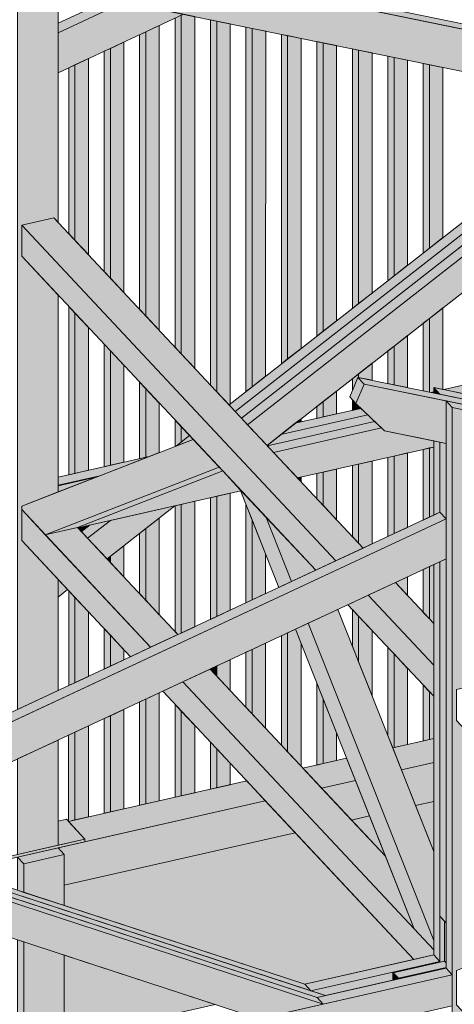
# Model space of a CAD drawing. Header units: millimetres. Extents: x 1567 to 2756, y -116 to 725.
# Tile 393 of 418: x 2440 to 2459, y 659 to 703. Entities that reach past the tile are written whole.
import ezdxf

# ---------------------------------------------------------------- set-up
doc = ezdxf.new("R2010")
doc.units = ezdxf.units.MM
doc.layers.add('Ech.1_75', color=7, linetype='Continuous')

msp = doc.modelspace()

# ---------------------------------------------------------------- hatches: boundary and pattern name
at = {"layer": 'Ech.1_75', "linetype": 'Continuous', "lineweight": 5, "true_color": 0xd4c4b3, "transparency": 33554687}
for points in [[(2529.682, 688.765), (2435.599, 708.014), (2435.878, 707.716), (2529.682, 688.524), (2529.682, 688.765)], [(2469.705, 700.795), (2441.377, 706.591), (2441.656, 706.293), (2441.656, 704.625), (2467.766, 699.282), (2469.705, 700.795)], [(2444.614, 704.019), (2443.976, 704.15), (2441.656, 703.068), (2441.656, 702.639), (2444.614, 704.019)], [(2447.289, 703.472), (2444.614, 704.019), (2441.656, 702.639), (2441.656, 700.845), (2447.289, 703.472)], [(2458.992, 686.618), (2459.829, 686.447), (2489.53, 693.184), (2489.251, 693.481), (2458.992, 686.618)], [(2455.418, 686.868), (2455.139, 687.166), (2454.766, 686.287), (2455.046, 685.989), (2455.418, 686.868)], [(2549.223, 667.916), (2455.139, 687.166), (2455.418, 686.868), (2549.223, 667.676), (2549.223, 667.916)], [(2459.101, 686.114), (2455.418, 686.868), (2455.046, 685.989), (2456.329, 684.772), (2459.101, 684.205), (2459.101, 686.114)], [(2458.434, 686.491), (2458.543, 686.469), (2458.543, 686.516), (2458.434, 686.491)], [(2451.666, 684.595), (2455.58, 685.483), (2455.272, 685.774), (2452.319, 685.104), (2451.666, 684.595)], [(2451.065, 684.098), (2455.887, 685.191), (2455.58, 685.483), (2451.666, 684.595), (2451.05, 684.114), (2451.065, 684.098)], [(2455.887, 685.191), (2451.065, 684.098), (2451.344, 683.8), (2456.194, 684.9), (2455.887, 685.191)], [(2458.543, 684.319), (2456.329, 684.772), (2456.194, 684.9), (2451.344, 683.8), (2452.421, 682.651), (2458.543, 684.04), (2458.543, 684.319)], [(2441.656, 682.325), (2443.528, 682.749), (2445.756, 683.616), (2441.656, 682.686), (2441.656, 682.325)], [(2443.229, 682.658), (2443.23, 682.658), (2443.232, 682.658), (2443.234, 682.657), (2443.236, 682.657), (2443.238, 682.655), (2443.24, 682.654), (2443.242, 682.652), (2443.251, 682.642), (2443.528, 682.749), (2441.656, 682.325), (2441.656, 682.301), (2443.229, 682.658)], [(2442.551, 680.412), (2449.868, 682.072), (2449.848, 682.123), (2449.06, 682.965), (2442.537, 680.428), (2442.551, 680.412)], [(2458.822, 681.111), (2296.334, 605.311), (2296.614, 605.013), (2459.101, 680.814), (2458.822, 681.111)], [(2429.62, 667.061), (2431.883, 666.321), (2459.101, 679.019), (2459.101, 680.814), (2429.62, 667.061)], [(2458.543, 661.235), (2452.743, 659.92), (2453.022, 659.622), (2458.822, 660.938), (2458.543, 661.235)], [(2456.715, 660.436), (2456.716, 660.437), (2456.922, 660.483), (2458.822, 660.914), (2458.822, 660.938), (2453.022, 659.622), (2453.675, 659.409), (2456.703, 660.096), (2456.703, 660.405), (2456.703, 660.412), (2456.704, 660.419), (2456.706, 660.425), (2456.708, 660.43), (2456.71, 660.434), (2456.713, 660.436), (2456.715, 660.436)], [(2459.101, 660.64), (2453.301, 659.324), (2453.581, 659.026), (2459.38, 660.342), (2459.101, 660.64)], [(2411.842, 648.166), (2459.38, 658.949), (2459.38, 660.342), (2410.766, 649.315), (2411.842, 648.166)]]:
    msp.add_hatch(color=9, dxfattribs=at).paths.add_polyline_path(points)
at = {"layer": 'Ech.1_75', "linetype": 'Continuous', "lineweight": 5, "true_color": 0xe0c8b3, "transparency": 33554687}
for points in [[(2441.656, 706.293), (2439.84, 706.665), (2439.84, 672.256), (2441.656, 673.103), (2441.656, 678.094), (2440.021, 679.838), (2440.021, 681.385), (2441.656, 682.021), (2441.656, 690.864), (2440.021, 692.608), (2440.022, 694.001), (2441.474, 694.33), (2441.656, 694.136), (2441.656, 706.293)], [(2458.543, 686.469), (2458.822, 686.412), (2458.543, 686.71), (2458.543, 686.469)], [(2458.822, 686.412), (2460.638, 686.04), (2460.359, 686.338), (2458.543, 686.71), (2458.822, 686.412)], [(2459.101, 660.64), (2459.38, 660.342), (2459.38, 685.816), (2459.101, 686.114), (2459.101, 660.64)], [(2460.917, 685.743), (2459.101, 686.114), (2459.38, 685.816), (2461.197, 685.445), (2460.917, 685.743)], [(2461.197, 685.445), (2459.38, 685.816), (2459.379, 606.828), (2461.196, 607.24), (2461.196, 657.246), (2459.562, 658.99), (2459.562, 660.537), (2461.196, 661.173), (2461.196, 670.015), (2459.562, 671.759), (2459.562, 673.152), (2461.015, 673.482), (2461.196, 673.288), (2461.197, 685.445)], [(2458.822, 684.262), (2458.543, 684.319), (2458.543, 680.981), (2458.822, 681.111), (2458.822, 684.262)], [(2458.822, 678.888), (2458.543, 678.758), (2458.543, 661.235), (2458.822, 660.938), (2458.822, 678.888)], [(2439.84, 665.743), (2441.656, 666.155), (2441.656, 670.88), (2439.84, 670.033), (2439.84, 665.743)], [(2458.822, 660.914), (2459.023, 660.96), (2459.023, 662.754), (2458.822, 662.969), (2458.822, 660.914)]]:
    msp.add_hatch(color=9, dxfattribs=at).paths.add_polyline_path(points)
at = {"layer": 'Ech.1_75', "linetype": 'Continuous', "lineweight": 5, "true_color": 0xeaddd7, "transparency": 33554687}
for points in [[(2447.196, 703.429), (2446.917, 703.299), (2446.916, 688.524), (2447.196, 688.226), (2447.196, 703.429)], [(2447.801, 703.367), (2447.289, 703.472), (2447.196, 703.429), (2447.196, 688.226), (2447.801, 687.58), (2447.801, 703.367)], [(2446.207, 702.968), (2445.601, 702.685), (2445.601, 689.927), (2446.207, 689.281), (2446.207, 702.968)], [(2448.79, 703.165), (2448.511, 703.222), (2448.511, 686.823), (2448.79, 686.525), (2448.79, 703.165)], [(2449.395, 703.041), (2448.79, 703.165), (2448.79, 686.525), (2449.342, 685.936), (2449.395, 685.978), (2449.395, 703.041)], [(2445.601, 702.685), (2445.322, 702.555), (2445.322, 690.225), (2445.601, 689.927), (2445.601, 702.685)], [(2450.384, 702.839), (2450.105, 702.896), (2450.105, 686.532), (2450.384, 686.75), (2450.384, 702.839)], [(2450.99, 702.715), (2450.384, 702.839), (2450.384, 686.75), (2450.989, 687.222), (2450.99, 702.715)], [(2451.978, 702.513), (2451.699, 702.57), (2451.699, 687.776), (2451.978, 687.994), (2451.978, 702.513)], [(2444.613, 702.224), (2444.007, 701.941), (2444.007, 691.628), (2444.613, 690.982), (2444.613, 702.224)], [(2452.584, 702.389), (2451.978, 702.513), (2451.978, 687.994), (2452.584, 688.466), (2452.584, 702.389)], [(2453.573, 702.186), (2453.294, 702.244), (2453.293, 689.02), (2453.573, 689.238), (2453.573, 702.186)], [(2454.178, 702.063), (2453.573, 702.186), (2453.573, 689.238), (2454.178, 689.711), (2454.178, 702.063)], [(2444.007, 701.941), (2443.728, 701.811), (2443.728, 691.926), (2444.007, 691.628), (2444.007, 701.941)], [(2455.167, 701.86), (2454.888, 701.917), (2454.888, 690.264), (2455.167, 690.482), (2455.167, 701.86)], [(2455.772, 701.736), (2455.167, 701.86), (2455.167, 690.482), (2455.772, 690.955), (2455.772, 701.736)], [(2442.413, 701.198), (2442.134, 701.067), (2442.134, 693.627), (2442.413, 693.329), (2442.413, 701.198)], [(2443.018, 701.48), (2442.413, 701.198), (2442.413, 693.329), (2443.018, 692.683), (2443.018, 701.48)], [(2456.761, 701.534), (2456.482, 701.591), (2456.482, 691.508), (2456.761, 691.726), (2456.761, 701.534)], [(2457.367, 701.41), (2456.761, 701.534), (2456.761, 691.726), (2457.366, 692.199), (2457.367, 701.41)], [(2458.355, 701.208), (2458.076, 701.265), (2458.076, 692.752), (2458.355, 692.97), (2458.355, 701.208)], [(2458.961, 701.084), (2458.355, 701.208), (2458.355, 692.97), (2458.961, 693.443), (2458.961, 701.084)], [(2442.134, 682.794), (2442.413, 682.857), (2442.413, 690.056), (2442.134, 690.354), (2442.134, 682.794)], [(2458.355, 686.508), (2458.434, 686.491), (2458.543, 686.516), (2458.543, 686.71), (2458.961, 686.624), (2458.961, 690.287), (2458.355, 689.815), (2458.355, 686.508)], [(2442.413, 682.857), (2443.018, 682.995), (2443.018, 689.41), (2442.413, 690.056), (2442.413, 682.857)], [(2458.076, 686.565), (2458.355, 686.508), (2458.355, 689.815), (2458.076, 689.597), (2458.076, 686.565)], [(2456.761, 686.834), (2457.366, 686.71), (2457.366, 689.043), (2456.761, 688.571), (2456.761, 686.834)], [(2443.728, 683.156), (2444.007, 683.219), (2444.007, 688.355), (2443.728, 688.653), (2443.728, 683.156)], [(2456.482, 686.891), (2456.761, 686.834), (2456.761, 688.571), (2456.482, 688.353), (2456.482, 686.891)], [(2444.007, 683.219), (2444.612, 683.356), (2444.612, 687.709), (2444.007, 688.355), (2444.007, 683.219)], [(2455.167, 687.16), (2455.772, 687.036), (2455.772, 687.799), (2455.167, 687.327), (2455.167, 687.16)], [(2455.139, 687.166), (2455.167, 687.16), (2455.167, 687.327), (2454.888, 687.109), (2454.888, 686.573), (2455.139, 687.166)], [(2445.322, 683.517), (2445.601, 683.581), (2445.601, 686.654), (2445.322, 686.952), (2445.322, 683.517)], [(2445.601, 683.581), (2445.756, 683.616), (2446.207, 683.791), (2446.207, 686.008), (2445.601, 686.654), (2445.601, 683.581)], [(2453.573, 685.389), (2454.178, 685.526), (2454.178, 686.555), (2453.573, 686.083), (2453.573, 685.389)], [(2453.293, 685.325), (2453.573, 685.389), (2453.573, 686.083), (2453.293, 685.865), (2453.293, 685.325)], [(2454.888, 685.687), (2455.167, 685.75), (2455.167, 685.874), (2455.046, 685.989), (2454.888, 686.158), (2454.888, 685.687)], [(2455.167, 685.75), (2455.272, 685.774), (2455.167, 685.874), (2455.167, 685.75)], [(2452.319, 685.104), (2452.584, 685.164), (2452.584, 685.311), (2452.319, 685.104)], [(2446.916, 684.067), (2446.975, 684.09), (2447.196, 684.262), (2447.196, 684.953), (2446.916, 685.251), (2446.916, 684.067)], [(2447.196, 684.262), (2447.57, 684.554), (2447.196, 684.953), (2447.196, 684.262)], [(2458.355, 683.997), (2458.076, 683.934), (2458.076, 680.763), (2458.355, 680.894), (2458.355, 683.997)], [(2458.543, 684.04), (2458.355, 683.997), (2458.355, 680.894), (2458.543, 680.981), (2458.543, 684.04)], [(2456.761, 683.635), (2456.482, 683.572), (2456.482, 680.02), (2456.761, 680.15), (2456.761, 683.635)], [(2457.366, 683.773), (2456.761, 683.635), (2456.761, 680.15), (2457.366, 680.432), (2457.366, 683.773)], [(2455.167, 683.274), (2454.888, 683.211), (2454.888, 680.019), (2455.167, 679.721), (2455.167, 683.274)], [(2455.772, 683.411), (2455.167, 683.274), (2455.167, 679.721), (2455.372, 679.502), (2455.772, 679.689), (2455.772, 683.411)], [(2452.584, 682.688), (2452.421, 682.651), (2452.584, 682.477), (2452.584, 682.688)], [(2453.572, 682.912), (2453.293, 682.849), (2453.293, 681.72), (2453.572, 681.422), (2453.572, 682.912)], [(2454.178, 683.05), (2453.572, 682.912), (2453.572, 681.422), (2454.178, 680.776), (2454.178, 683.05)], [(2448.79, 681.827), (2448.511, 681.764), (2448.511, 676.301), (2448.79, 676.431), (2448.79, 681.827)], [(2449.395, 681.965), (2448.79, 681.827), (2448.79, 676.431), (2449.395, 676.714), (2449.395, 681.965)], [(2447.195, 681.466), (2446.916, 681.402), (2446.916, 675.755), (2447.045, 675.617), (2447.195, 675.688), (2447.195, 681.466)], [(2447.801, 681.603), (2447.195, 681.466), (2447.195, 675.688), (2447.801, 675.97), (2447.801, 681.603)], [(2450.105, 677.045), (2450.384, 677.175), (2450.384, 680.771), (2450.105, 681.476), (2450.105, 677.045)], [(2443.018, 680.518), (2442.551, 680.412), (2442.708, 680.245), (2443.018, 680.487), (2443.018, 680.518)], [(2446.207, 680.85), (2445.601, 680.378), (2445.601, 677.158), (2446.207, 676.512), (2446.207, 680.85)], [(2450.384, 677.175), (2450.989, 677.457), (2450.989, 679.244), (2450.384, 680.771), (2450.384, 677.175)], [(2445.601, 680.378), (2445.322, 680.16), (2445.322, 677.456), (2445.601, 677.158), (2445.601, 680.378)], [(2444.612, 679.606), (2444.007, 679.134), (2444.007, 678.859), (2444.612, 678.213), (2444.612, 679.606)], [(2444.007, 679.134), (2443.858, 679.018), (2444.007, 678.859), (2444.007, 679.134)], [(2458.355, 678.671), (2458.076, 678.54), (2458.076, 676.617), (2458.355, 676.319), (2458.355, 678.671)], [(2458.543, 678.758), (2458.355, 678.671), (2458.355, 676.319), (2458.543, 676.119), (2458.543, 678.758)], [(2457.366, 678.209), (2456.822, 677.955), (2457.366, 677.374), (2457.366, 678.209)], [(2442.134, 673.326), (2442.413, 673.456), (2442.413, 677.287), (2442.134, 677.585), (2442.134, 673.326)], [(2442.413, 673.456), (2443.018, 673.739), (2443.018, 676.641), (2442.413, 677.287), (2442.413, 673.456)], [(2455.167, 676.449), (2454.887, 676.746), (2454.887, 675.105), (2455.167, 674.401), (2455.167, 676.449)], [(2455.772, 675.803), (2455.167, 676.449), (2455.167, 674.401), (2455.772, 672.874), (2455.772, 675.803)], [(2443.728, 674.07), (2444.007, 674.2), (2444.007, 675.586), (2443.728, 675.884), (2443.728, 674.07)], [(2444.007, 674.2), (2444.612, 674.483), (2444.612, 674.94), (2444.007, 675.586), (2444.007, 674.2)], [(2451.978, 675.696), (2451.699, 675.566), (2451.699, 670.652), (2451.978, 670.354), (2451.978, 675.696)], [(2452.331, 675.86), (2451.978, 675.696), (2451.978, 670.354), (2452.583, 669.708), (2452.584, 675.222), (2452.331, 675.86)], [(2450.989, 675.235), (2450.384, 674.952), (2450.384, 672.055), (2450.989, 671.409), (2450.989, 675.235)], [(2450.384, 674.952), (2450.105, 674.822), (2450.105, 672.353), (2450.384, 672.055), (2450.384, 674.952)], [(2456.699, 670.535), (2456.761, 670.549), (2456.761, 674.748), (2456.482, 675.045), (2456.482, 671.083), (2456.699, 670.535)], [(2456.761, 670.549), (2457.366, 670.686), (2457.366, 674.102), (2456.761, 674.748), (2456.761, 670.549)], [(2449.395, 674.491), (2448.79, 674.208), (2448.79, 673.756), (2449.395, 673.11), (2449.395, 674.491)], [(2448.79, 674.208), (2448.51, 674.078), (2448.51, 674.054), (2448.79, 673.756), (2448.79, 674.208)], [(2453.293, 669.762), (2453.572, 669.825), (2453.572, 672.727), (2453.293, 673.432), (2453.293, 669.762)], [(2458.076, 670.847), (2458.355, 670.91), (2458.355, 673.047), (2458.076, 673.344), (2458.076, 670.847)], [(2445.601, 668.017), (2446.207, 668.155), (2446.207, 673.003), (2445.601, 672.721), (2445.601, 668.017)], [(2458.355, 670.91), (2458.543, 670.953), (2458.543, 672.846), (2458.355, 673.047), (2458.355, 670.91)], [(2445.322, 667.954), (2445.601, 668.017), (2445.601, 672.721), (2445.322, 672.591), (2445.322, 667.954)], [(2446.916, 668.316), (2447.195, 668.379), (2447.195, 672.184), (2446.916, 672.482), (2446.916, 668.316)], [(2453.572, 669.825), (2454.178, 669.963), (2454.178, 671.2), (2453.572, 672.727), (2453.572, 669.825)], [(2444.007, 667.656), (2444.612, 667.793), (2444.612, 672.26), (2444.007, 671.977), (2444.007, 667.656)], [(2447.195, 668.379), (2447.801, 668.516), (2447.801, 671.538), (2447.195, 672.184), (2447.195, 668.379)], [(2443.728, 667.592), (2444.007, 667.656), (2444.007, 671.977), (2443.728, 671.847), (2443.728, 667.592)], [(2442.133, 667.231), (2442.413, 667.294), (2442.413, 671.234), (2442.133, 671.103), (2442.133, 667.231)], [(2442.413, 667.294), (2443.018, 667.431), (2443.018, 671.516), (2442.413, 671.234), (2442.413, 667.294)], [(2448.51, 668.677), (2448.79, 668.741), (2448.79, 670.483), (2448.51, 670.781), (2448.51, 668.677)], [(2448.79, 668.741), (2449.395, 668.878), (2449.395, 669.837), (2448.79, 670.483), (2448.79, 668.741)], [(2450.105, 669.039), (2450.137, 669.046), (2450.105, 669.08), (2450.105, 669.039)]]:
    msp.add_hatch(color=254, dxfattribs=at).paths.add_polyline_path(points)
at = {"layer": 'Ech.1_75', "linetype": 'Continuous', "lineweight": 5, "true_color": 0xe0d9d1, "transparency": 33554687}
for points in [[(2450.179, 685.043), (2469.984, 700.497), (2469.705, 700.795), (2449.9, 685.341), (2450.179, 685.043)], [(2471.617, 700.163), (2469.984, 700.497), (2450.179, 685.043), (2451.05, 684.114), (2471.617, 700.163)], [(2467.243, 699.39), (2466.719, 699.497), (2449.342, 685.936), (2449.621, 685.639), (2467.243, 699.39)], [(2467.766, 699.282), (2467.243, 699.39), (2449.621, 685.639), (2449.9, 685.341), (2467.766, 699.282)], [(2446.975, 684.09), (2447.73, 684.383), (2447.57, 684.554), (2446.975, 684.09)], [(2441.084, 680.098), (2448.898, 683.137), (2447.73, 684.383), (2440.021, 681.385), (2440.021, 681.231), (2441.084, 680.098)], [(2441.084, 680.098), (2442.537, 680.428), (2449.06, 682.965), (2448.898, 683.137), (2441.084, 680.098)], [(2451.587, 677.736), (2452.156, 678.002), (2451.016, 680.877), (2449.848, 682.123), (2451.587, 677.736)], [(2446.913, 681.402), (2444.007, 680.743), (2442.987, 679.947), (2443.858, 679.018), (2446.913, 681.402)], [(2452.156, 678.002), (2453.238, 678.506), (2451.016, 680.877), (2452.156, 678.002)], [(2444.007, 680.743), (2443.075, 680.531), (2442.708, 680.245), (2442.987, 679.947), (2444.007, 680.743)], [(2441.656, 677.299), (2442.086, 677.635), (2441.656, 678.094), (2441.656, 677.299)], [(2454.236, 676.749), (2452.899, 676.126), (2458.543, 661.889), (2458.543, 665.884), (2454.236, 676.749)], [(2452.899, 676.126), (2452.331, 675.86), (2457.662, 662.41), (2458.543, 661.47), (2458.543, 661.889), (2452.899, 676.126)], [(2450.675, 658.367), (2453.581, 659.026), (2429.899, 666.763), (2427.871, 665.817), (2450.675, 658.367)], [(2429.899, 666.763), (2453.581, 659.026), (2453.301, 659.324), (2429.62, 667.061), (2429.899, 666.763)], [(2453.301, 659.324), (2453.675, 659.409), (2432.144, 666.443), (2431.883, 666.321), (2453.301, 659.324)], [(2452.743, 659.92), (2432.404, 666.565), (2432.144, 666.443), (2453.022, 659.622), (2452.743, 659.92)]]:
    msp.add_hatch(color=254, dxfattribs=at).paths.add_polyline_path(points)
at = {"layer": 'Ech.1_75', "linetype": 'Continuous', "lineweight": 5, "true_color": 0xe3bbbb, "transparency": 33554687}
for points in [[(2441.474, 694.33), (2440.022, 694.001), (2454.146, 678.93), (2455.372, 679.502), (2441.474, 694.33)], [(2453.238, 678.506), (2454.146, 678.93), (2440.022, 694.001), (2440.021, 692.608), (2453.238, 678.506)], [(2444.911, 674.622), (2445.819, 675.046), (2440.021, 681.231), (2440.021, 679.838), (2444.911, 674.622)], [(2442.537, 680.428), (2441.084, 680.098), (2445.819, 675.046), (2447.045, 675.617), (2442.537, 680.428)], [(2456.822, 677.955), (2455.596, 677.384), (2458.543, 674.239), (2458.543, 676.119), (2456.822, 677.955)], [(2455.596, 677.384), (2454.687, 676.96), (2458.543, 672.846), (2458.543, 674.239), (2455.596, 677.384)], [(2448.495, 674.071), (2447.269, 673.499), (2457.662, 662.41), (2456.371, 665.667), (2448.495, 674.071)], [(2457.647, 661.032), (2458.543, 661.235), (2458.543, 661.47), (2447.269, 673.499), (2446.36, 673.075), (2457.647, 661.032)]]:
    msp.add_hatch(color=9, dxfattribs=at).paths.add_polyline_path(points)
at = {"layer": 'Ech.1_75', "linetype": 'Continuous', "lineweight": 5, "true_color": 0xf7d1b3, "transparency": 33554687}
for points in [[(2459.101, 684.205), (2458.822, 684.262), (2458.822, 681.111), (2459.101, 680.814), (2459.101, 684.205)], [(2459.101, 679.019), (2458.822, 678.888), (2458.822, 662.969), (2459.101, 662.671), (2459.101, 679.019)]]:
    msp.add_hatch(color=254, dxfattribs=at).paths.add_polyline_path(points)
at = {"layer": 'Ech.1_75', "linetype": 'Continuous', "lineweight": 5, "true_color": 0xb3d6f7, "transparency": 33554687}
for points in [[(2443.23, 682.658), (2443.229, 682.658), (2443.228, 682.658), (2441.656, 682.301), (2441.656, 682.292), (2443.242, 682.652), (2443.24, 682.654), (2443.238, 682.655), (2443.236, 682.657), (2443.234, 682.657), (2443.232, 682.658), (2443.23, 682.658)], [(2443.242, 682.652), (2441.656, 682.292), (2441.656, 682.021), (2443.251, 682.642), (2443.242, 682.652)], [(2441.656, 666.155), (2442.867, 666.43), (2442.029, 667.323), (2441.656, 667.239), (2441.656, 666.155)], [(2442.867, 666.43), (2438.629, 665.469), (2438.629, 665.352), (2442.867, 666.314), (2442.867, 666.43)], [(2459.028, 662.748), (2459.023, 662.754), (2459.023, 660.959), (2459.023, 660.958), (2459.025, 660.956), (2459.028, 660.952), (2459.028, 662.748)], [(2459.028, 660.952), (2459.101, 660.875), (2459.101, 662.671), (2459.028, 662.748), (2459.028, 660.952)], [(2456.716, 660.437), (2456.72, 660.436), (2456.724, 660.434), (2456.728, 660.43), (2459.028, 660.952), (2459.025, 660.956), (2459.023, 660.958), (2459.023, 660.959), (2459.023, 660.96), (2456.716, 660.437)], [(2456.957, 660.186), (2459.101, 660.672), (2459.101, 660.875), (2459.028, 660.952), (2456.728, 660.43), (2456.957, 660.186)], [(2456.973, 660.157), (2459.101, 660.64), (2459.101, 660.672), (2456.957, 660.186), (2456.961, 660.181), (2456.965, 660.175), (2456.968, 660.168), (2456.972, 660.16), (2456.973, 660.157)], [(2456.727, 660.39), (2456.729, 660.391), (2456.731, 660.39), (2456.734, 660.389), (2456.736, 660.386), (2456.948, 660.16), (2456.951, 660.157), (2456.954, 660.153), (2456.954, 660.153), (2456.973, 660.157), (2456.972, 660.16), (2456.968, 660.168), (2456.965, 660.175), (2456.961, 660.181), (2456.957, 660.186), (2456.728, 660.43), (2456.724, 660.434), (2456.72, 660.436), (2456.717, 660.437), (2456.715, 660.436), (2456.713, 660.436), (2456.71, 660.434), (2456.708, 660.43), (2456.706, 660.425), (2456.704, 660.419), (2456.703, 660.412), (2456.703, 660.405), (2456.703, 660.096), (2456.72, 660.1), (2456.72, 660.369), (2456.72, 660.375), (2456.72, 660.379), (2456.721, 660.383), (2456.723, 660.386), (2456.724, 660.389), (2456.726, 660.39), (2456.727, 660.39)], [(2456.729, 660.391), (2456.727, 660.39), (2456.726, 660.39), (2456.724, 660.389), (2456.723, 660.386), (2456.721, 660.383), (2456.72, 660.379), (2456.719, 660.369), (2456.746, 660.375), (2456.736, 660.386), (2456.734, 660.389), (2456.731, 660.39), (2456.729, 660.391)], [(2456.746, 660.375), (2456.72, 660.369), (2456.72, 660.1), (2456.954, 660.153), (2456.951, 660.157), (2456.948, 660.16), (2456.746, 660.375)]]:
    msp.add_hatch(color=254, dxfattribs=at).paths.add_polyline_path(points)
at = {"layer": 'Ech.1_75', "linetype": 'Continuous', "lineweight": 5, "true_color": 0xf3f3f3, "transparency": 33554687}
for points in [[(2458.543, 670.953), (2456.699, 670.535), (2457.093, 669.541), (2458.543, 669.869), (2458.543, 670.953)], [(2453.504, 668.726), (2455.022, 669.071), (2454.628, 670.065), (2452.666, 669.62), (2453.504, 668.726)], [(2457.726, 667.943), (2458.543, 668.128), (2458.543, 669.869), (2457.093, 669.541), (2457.726, 667.943)], [(2450.137, 669.046), (2442.119, 667.228), (2442.867, 666.43), (2442.867, 666.314), (2450.974, 668.153), (2450.137, 669.046)], [(2454.85, 667.29), (2455.655, 667.473), (2455.022, 669.071), (2453.504, 668.726), (2454.85, 667.29)], [(2441.935, 664.361), (2452.32, 666.717), (2450.974, 668.153), (2441.656, 666.039), (2441.935, 665.741), (2441.935, 664.361)], [(2440.119, 665.329), (2441.935, 665.741), (2441.656, 666.039), (2439.84, 665.627), (2440.119, 665.329)], [(2439.84, 664.135), (2440.119, 664.044), (2440.119, 665.329), (2439.84, 665.627), (2439.84, 664.135)], [(2441.935, 665.741), (2440.119, 665.329), (2440.119, 664.044), (2441.935, 663.451), (2441.935, 665.741)], [(2439.839, 656.993), (2440.119, 657.056), (2440.119, 661.816), (2439.84, 661.907), (2439.839, 656.993)], [(2440.119, 657.056), (2441.935, 657.468), (2441.935, 661.222), (2440.119, 661.816), (2440.119, 657.056)]]:
    msp.add_hatch(color=7, dxfattribs=at).paths.add_polyline_path(points)
at = {"layer": 'Ech.1_75', "linetype": 'Continuous', "lineweight": 5, "true_color": 0xfdfdfd, "transparency": 33554687}
for points in [[(2458.543, 668.128), (2457.726, 667.943), (2458.543, 665.884), (2458.543, 668.128)], [(2455.655, 667.473), (2454.85, 667.29), (2456.371, 665.667), (2455.655, 667.473)], [(2452.743, 659.92), (2457.647, 661.032), (2452.32, 666.717), (2441.935, 664.361), (2441.935, 663.451), (2452.743, 659.92)], [(2441.935, 657.468), (2448.717, 659.007), (2441.935, 661.222), (2441.935, 657.468)]]:
    msp.add_hatch(color=7, dxfattribs=at).paths.add_polyline_path(points)

# ---------------------------------------------------------------- linework, layer by layer
at = {"layer": 'Ech.1_75', "color": 5, "linetype": 'Continuous', "lineweight": 5}
msp.add_line((2459.023, 660.96), (2459.023, 660.96), dxfattribs=at)
at = {"layer": 'Ech.1_75', "color": 7, "linetype": 'Continuous', "lineweight": 5}
for points in [[(2529.682, 688.765), (2435.599, 708.014), (2435.878, 707.716), (2529.682, 688.524), (2529.682, 688.765)], [(2441.656, 706.293), (2439.84, 706.665), (2439.84, 672.256), (2441.656, 673.103), (2441.656, 678.094), (2440.021, 679.838), (2440.021, 681.385), (2441.656, 682.021), (2441.656, 690.864), (2440.021, 692.608), (2440.022, 694.001), (2441.474, 694.33), (2441.656, 694.136), (2441.656, 706.293)], [(2469.705, 700.795), (2441.377, 706.591), (2441.656, 706.293), (2441.656, 704.625), (2467.766, 699.282), (2469.705, 700.795)], [(2444.614, 704.019), (2443.976, 704.15), (2441.656, 703.068), (2441.656, 702.639), (2444.614, 704.019)], [(2447.289, 703.472), (2444.614, 704.019), (2441.656, 702.639), (2441.656, 700.845), (2447.289, 703.472)], [(2447.196, 703.429), (2446.917, 703.299), (2446.916, 688.524), (2447.196, 688.226), (2447.196, 703.429)], [(2447.801, 703.367), (2447.289, 703.472), (2447.196, 703.429), (2447.196, 688.226), (2447.801, 687.58), (2447.801, 703.367)], [(2446.207, 702.968), (2445.601, 702.685), (2445.601, 689.927), (2446.207, 689.281), (2446.207, 702.968)], [(2448.79, 703.165), (2448.511, 703.222), (2448.511, 686.823), (2448.79, 686.525), (2448.79, 703.165)], [(2449.395, 703.041), (2448.79, 703.165), (2448.79, 686.525), (2449.342, 685.936), (2449.395, 685.978), (2449.395, 703.041)], [(2445.601, 702.685), (2445.322, 702.555), (2445.322, 690.225), (2445.601, 689.927), (2445.601, 702.685)], [(2450.384, 702.839), (2450.105, 702.896), (2450.105, 686.532), (2450.384, 686.75), (2450.384, 702.839)], [(2450.99, 702.715), (2450.384, 702.839), (2450.384, 686.75), (2450.989, 687.222), (2450.99, 702.715)], [(2451.978, 702.513), (2451.699, 702.57), (2451.699, 687.776), (2451.978, 687.994), (2451.978, 702.513)], [(2444.613, 702.224), (2444.007, 701.941), (2444.007, 691.628), (2444.613, 690.982), (2444.613, 702.224)], [(2452.584, 702.389), (2451.978, 702.513), (2451.978, 687.994), (2452.584, 688.466), (2452.584, 702.389)], [(2453.573, 702.186), (2453.294, 702.244), (2453.293, 689.02), (2453.573, 689.238), (2453.573, 702.186)], [(2454.178, 702.063), (2453.573, 702.186), (2453.573, 689.238), (2454.178, 689.711), (2454.178, 702.063)], [(2444.007, 701.941), (2443.728, 701.811), (2443.728, 691.926), (2444.007, 691.628), (2444.007, 701.941)], [(2455.167, 701.86), (2454.888, 701.917), (2454.888, 690.264), (2455.167, 690.482), (2455.167, 701.86)], [(2455.772, 701.736), (2455.167, 701.86), (2455.167, 690.482), (2455.772, 690.955), (2455.772, 701.736)], [(2442.413, 701.198), (2442.134, 701.067), (2442.134, 693.627), (2442.413, 693.329), (2442.413, 701.198)], [(2443.018, 701.48), (2442.413, 701.198), (2442.413, 693.329), (2443.018, 692.683), (2443.018, 701.48)], [(2456.761, 701.534), (2456.482, 701.591), (2456.482, 691.508), (2456.761, 691.726), (2456.761, 701.534)], [(2457.367, 701.41), (2456.761, 701.534), (2456.761, 691.726), (2457.366, 692.199), (2457.367, 701.41)], [(2458.355, 701.208), (2458.076, 701.265), (2458.076, 692.752), (2458.355, 692.97), (2458.355, 701.208)], [(2458.961, 701.084), (2458.355, 701.208), (2458.355, 692.97), (2458.961, 693.443), (2458.961, 701.084)], [(2450.179, 685.043), (2469.984, 700.497), (2469.705, 700.795), (2449.9, 685.341), (2450.179, 685.043)], [(2471.617, 700.163), (2469.984, 700.497), (2450.179, 685.043), (2451.05, 684.114), (2471.617, 700.163)], [(2467.243, 699.39), (2466.719, 699.497), (2449.342, 685.936), (2449.621, 685.639), (2467.243, 699.39)], [(2467.766, 699.282), (2467.243, 699.39), (2449.621, 685.639), (2449.9, 685.341), (2467.766, 699.282)], [(2441.474, 694.33), (2440.022, 694.001), (2454.146, 678.93), (2455.372, 679.502), (2441.474, 694.33)], [(2453.238, 678.506), (2454.146, 678.93), (2440.022, 694.001), (2440.021, 692.608), (2453.238, 678.506)], [(2458.992, 686.618), (2459.829, 686.447), (2489.53, 693.184), (2489.251, 693.481), (2458.992, 686.618)], [(2442.134, 682.794), (2442.413, 682.857), (2442.413, 690.056), (2442.134, 690.354), (2442.134, 682.794)], [(2458.355, 686.508), (2458.434, 686.491), (2458.543, 686.516), (2458.543, 686.71), (2458.961, 686.624), (2458.961, 690.287), (2458.355, 689.815), (2458.355, 686.508)], [(2442.413, 682.857), (2443.018, 682.995), (2443.018, 689.41), (2442.413, 690.056), (2442.413, 682.857)], [(2458.076, 686.565), (2458.355, 686.508), (2458.355, 689.815), (2458.076, 689.597), (2458.076, 686.565)], [(2456.761, 686.834), (2457.366, 686.71), (2457.366, 689.043), (2456.761, 688.571), (2456.761, 686.834)], [(2443.728, 683.156), (2444.007, 683.219), (2444.007, 688.355), (2443.728, 688.653), (2443.728, 683.156)], [(2456.482, 686.891), (2456.761, 686.834), (2456.761, 688.571), (2456.482, 688.353), (2456.482, 686.891)], [(2444.007, 683.219), (2444.612, 683.356), (2444.612, 687.709), (2444.007, 688.355), (2444.007, 683.219)], [(2455.167, 687.16), (2455.772, 687.036), (2455.772, 687.799), (2455.167, 687.327), (2455.167, 687.16)], [(2455.418, 686.868), (2455.139, 687.166), (2454.766, 686.287), (2455.046, 685.989), (2455.418, 686.868)], [(2455.139, 687.166), (2455.167, 687.16), (2455.167, 687.327), (2454.888, 687.109), (2454.888, 686.573), (2455.139, 687.166)], [(2549.223, 667.916), (2455.139, 687.166), (2455.418, 686.868), (2549.223, 667.676), (2549.223, 667.916)], [(2445.322, 683.517), (2445.601, 683.581), (2445.601, 686.654), (2445.322, 686.952), (2445.322, 683.517)], [(2445.601, 683.581), (2445.756, 683.616), (2446.207, 683.791), (2446.207, 686.008), (2445.601, 686.654), (2445.601, 683.581)], [(2459.101, 686.114), (2455.418, 686.868), (2455.046, 685.989), (2456.329, 684.772), (2459.101, 684.205), (2459.101, 686.114)], [(2458.543, 686.469), (2458.822, 686.412), (2458.543, 686.71), (2458.543, 686.469)], [(2458.822, 686.412), (2460.638, 686.04), (2460.359, 686.338), (2458.543, 686.71), (2458.822, 686.412)], [(2453.573, 685.389), (2454.178, 685.526), (2454.178, 686.555), (2453.573, 686.083), (2453.573, 685.389)], [(2458.434, 686.491), (2458.543, 686.469), (2458.543, 686.516), (2458.434, 686.491)], [(2451.666, 684.595), (2455.58, 685.483), (2455.272, 685.774), (2452.319, 685.104), (2451.666, 684.595)], [(2453.293, 685.325), (2453.573, 685.389), (2453.573, 686.083), (2453.293, 685.865), (2453.293, 685.325)], [(2454.888, 685.687), (2455.167, 685.75), (2455.167, 685.874), (2455.046, 685.989), (2454.888, 686.158), (2454.888, 685.687)], [(2455.167, 685.75), (2455.272, 685.774), (2455.167, 685.874), (2455.167, 685.75)], [(2459.101, 660.64), (2459.38, 660.342), (2459.38, 685.816), (2459.101, 686.114), (2459.101, 660.64)], [(2460.917, 685.743), (2459.101, 686.114), (2459.38, 685.816), (2461.197, 685.445), (2460.917, 685.743)], [(2461.197, 685.445), (2459.38, 685.816), (2459.379, 606.828), (2461.196, 607.24), (2461.196, 657.246), (2459.562, 658.99), (2459.562, 660.537), (2461.196, 661.173), (2461.196, 670.015), (2459.562, 671.759), (2459.562, 673.152), (2461.015, 673.482), (2461.196, 673.288), (2461.197, 685.445)], [(2451.065, 684.098), (2455.887, 685.191), (2455.58, 685.483), (2451.666, 684.595), (2451.05, 684.114), (2451.065, 684.098)], [(2452.319, 685.104), (2452.584, 685.164), (2452.584, 685.311), (2452.319, 685.104)], [(2446.916, 684.067), (2446.975, 684.09), (2447.196, 684.262), (2447.196, 684.953), (2446.916, 685.251), (2446.916, 684.067)], [(2447.196, 684.262), (2447.57, 684.554), (2447.196, 684.953), (2447.196, 684.262)], [(2455.887, 685.191), (2451.065, 684.098), (2451.344, 683.8), (2456.194, 684.9), (2455.887, 685.191)], [(2458.543, 684.319), (2456.329, 684.772), (2456.194, 684.9), (2451.344, 683.8), (2452.421, 682.651), (2458.543, 684.04), (2458.543, 684.319)], [(2446.975, 684.09), (2447.73, 684.383), (2447.57, 684.554), (2446.975, 684.09)], [(2441.084, 680.098), (2448.898, 683.137), (2447.73, 684.383), (2440.021, 681.385), (2440.021, 681.231), (2441.084, 680.098)], [(2458.355, 683.997), (2458.076, 683.934), (2458.076, 680.763), (2458.355, 680.894), (2458.355, 683.997)], [(2458.543, 684.04), (2458.355, 683.997), (2458.355, 680.894), (2458.543, 680.981), (2458.543, 684.04)], [(2458.822, 684.262), (2458.543, 684.319), (2458.543, 680.981), (2458.822, 681.111), (2458.822, 684.262)], [(2459.101, 684.205), (2458.822, 684.262), (2458.822, 681.111), (2459.101, 680.814), (2459.101, 684.205)], [(2441.656, 682.325), (2443.528, 682.749), (2445.756, 683.616), (2441.656, 682.686), (2441.656, 682.325)], [(2456.761, 683.635), (2456.482, 683.572), (2456.482, 680.02), (2456.761, 680.15), (2456.761, 683.635)], [(2457.366, 683.773), (2456.761, 683.635), (2456.761, 680.15), (2457.366, 680.432), (2457.366, 683.773)], [(2441.084, 680.098), (2442.537, 680.428), (2449.06, 682.965), (2448.898, 683.137), (2441.084, 680.098)], [(2455.167, 683.274), (2454.888, 683.211), (2454.888, 680.019), (2455.167, 679.721), (2455.167, 683.274)], [(2455.772, 683.411), (2455.167, 683.274), (2455.167, 679.721), (2455.372, 679.502), (2455.772, 679.689), (2455.772, 683.411)], [(2443.229, 682.658), (2443.23, 682.658), (2443.232, 682.658), (2443.234, 682.657), (2443.236, 682.657), (2443.238, 682.655), (2443.24, 682.654), (2443.242, 682.652), (2443.251, 682.642), (2443.528, 682.749), (2441.656, 682.325), (2441.656, 682.301), (2443.229, 682.658)], [(2443.23, 682.658), (2443.229, 682.658), (2443.228, 682.658), (2441.656, 682.301), (2441.656, 682.292), (2443.242, 682.652), (2443.24, 682.654), (2443.238, 682.655), (2443.236, 682.657), (2443.234, 682.657), (2443.232, 682.658), (2443.23, 682.658)], [(2443.242, 682.652), (2441.656, 682.292), (2441.656, 682.021), (2443.251, 682.642), (2443.242, 682.652)], [(2442.551, 680.412), (2449.868, 682.072), (2449.848, 682.123), (2449.06, 682.965), (2442.537, 680.428), (2442.551, 680.412)], [(2452.584, 682.688), (2452.421, 682.651), (2452.584, 682.477), (2452.584, 682.688)], [(2453.572, 682.912), (2453.293, 682.849), (2453.293, 681.72), (2453.572, 681.422), (2453.572, 682.912)], [(2454.178, 683.05), (2453.572, 682.912), (2453.572, 681.422), (2454.178, 680.776), (2454.178, 683.05)], [(2448.79, 681.827), (2448.511, 681.764), (2448.511, 676.301), (2448.79, 676.431), (2448.79, 681.827)], [(2449.395, 681.965), (2448.79, 681.827), (2448.79, 676.431), (2449.395, 676.714), (2449.395, 681.965)], [(2451.587, 677.736), (2452.156, 678.002), (2451.016, 680.877), (2449.848, 682.123), (2451.587, 677.736)], [(2446.913, 681.402), (2444.007, 680.743), (2442.987, 679.947), (2443.858, 679.018), (2446.913, 681.402)], [(2447.195, 681.466), (2446.916, 681.402), (2446.916, 675.755), (2447.045, 675.617), (2447.195, 675.688), (2447.195, 681.466)], [(2447.801, 681.603), (2447.195, 681.466), (2447.195, 675.688), (2447.801, 675.97), (2447.801, 681.603)], [(2450.105, 677.045), (2450.384, 677.175), (2450.384, 680.771), (2450.105, 681.476), (2450.105, 677.045)], [(2458.822, 681.111), (2296.334, 605.311), (2296.614, 605.013), (2459.101, 680.814), (2458.822, 681.111)], [(2444.911, 674.622), (2445.819, 675.046), (2440.021, 681.231), (2440.021, 679.838), (2444.911, 674.622)], [(2452.156, 678.002), (2453.238, 678.506), (2451.016, 680.877), (2452.156, 678.002)], [(2429.62, 667.061), (2431.883, 666.321), (2459.101, 679.019), (2459.101, 680.814), (2429.62, 667.061)], [(2442.537, 680.428), (2441.084, 680.098), (2445.819, 675.046), (2447.045, 675.617), (2442.537, 680.428)], [(2443.018, 680.518), (2442.551, 680.412), (2442.708, 680.245), (2443.018, 680.487), (2443.018, 680.518)], [(2444.007, 680.743), (2443.075, 680.531), (2442.708, 680.245), (2442.987, 679.947), (2444.007, 680.743)], [(2446.207, 680.85), (2445.601, 680.378), (2445.601, 677.158), (2446.207, 676.512), (2446.207, 680.85)], [(2450.384, 677.175), (2450.989, 677.457), (2450.989, 679.244), (2450.384, 680.771), (2450.384, 677.175)], [(2445.601, 680.378), (2445.322, 680.16), (2445.322, 677.456), (2445.601, 677.158), (2445.601, 680.378)], [(2444.612, 679.606), (2444.007, 679.134), (2444.007, 678.859), (2444.612, 678.213), (2444.612, 679.606)], [(2444.007, 679.134), (2443.858, 679.018), (2444.007, 678.859), (2444.007, 679.134)], [(2458.355, 678.671), (2458.076, 678.54), (2458.076, 676.617), (2458.355, 676.319), (2458.355, 678.671)], [(2458.543, 678.758), (2458.355, 678.671), (2458.355, 676.319), (2458.543, 676.119), (2458.543, 678.758)], [(2458.822, 678.888), (2458.543, 678.758), (2458.543, 661.235), (2458.822, 660.938), (2458.822, 678.888)], [(2459.101, 679.019), (2458.822, 678.888), (2458.822, 662.969), (2459.101, 662.671), (2459.101, 679.019)], [(2457.366, 678.209), (2456.822, 677.955), (2457.366, 677.374), (2457.366, 678.209)], [(2441.656, 677.299), (2442.086, 677.635), (2441.656, 678.094), (2441.656, 677.299)], [(2456.822, 677.955), (2455.596, 677.384), (2458.543, 674.239), (2458.543, 676.119), (2456.822, 677.955)], [(2442.134, 673.326), (2442.413, 673.456), (2442.413, 677.287), (2442.134, 677.585), (2442.134, 673.326)], [(2455.596, 677.384), (2454.687, 676.96), (2458.543, 672.846), (2458.543, 674.239), (2455.596, 677.384)], [(2442.413, 673.456), (2443.018, 673.739), (2443.018, 676.641), (2442.413, 677.287), (2442.413, 673.456)], [(2454.236, 676.749), (2452.899, 676.126), (2458.543, 661.889), (2458.543, 665.884), (2454.236, 676.749)], [(2455.167, 676.449), (2454.887, 676.746), (2454.887, 675.105), (2455.167, 674.401), (2455.167, 676.449)], [(2455.772, 675.803), (2455.167, 676.449), (2455.167, 674.401), (2455.772, 672.874), (2455.772, 675.803)], [(2452.899, 676.126), (2452.331, 675.86), (2457.662, 662.41), (2458.543, 661.47), (2458.543, 661.889), (2452.899, 676.126)], [(2443.728, 674.07), (2444.007, 674.2), (2444.007, 675.586), (2443.728, 675.884), (2443.728, 674.07)], [(2444.007, 674.2), (2444.612, 674.483), (2444.612, 674.94), (2444.007, 675.586), (2444.007, 674.2)], [(2451.978, 675.696), (2451.699, 675.566), (2451.699, 670.652), (2451.978, 670.354), (2451.978, 675.696)], [(2452.331, 675.86), (2451.978, 675.696), (2451.978, 670.354), (2452.583, 669.708), (2452.584, 675.222), (2452.331, 675.86)], [(2450.989, 675.235), (2450.384, 674.952), (2450.384, 672.055), (2450.989, 671.409), (2450.989, 675.235)], [(2450.384, 674.952), (2450.105, 674.822), (2450.105, 672.353), (2450.384, 672.055), (2450.384, 674.952)], [(2456.699, 670.535), (2456.761, 670.549), (2456.761, 674.748), (2456.482, 675.045), (2456.482, 671.083), (2456.699, 670.535)], [(2456.761, 670.549), (2457.366, 670.686), (2457.366, 674.102), (2456.761, 674.748), (2456.761, 670.549)], [(2449.395, 674.491), (2448.79, 674.208), (2448.79, 673.756), (2449.395, 673.11), (2449.395, 674.491)], [(2448.495, 674.071), (2447.269, 673.499), (2457.662, 662.41), (2456.371, 665.667), (2448.495, 674.071)], [(2448.79, 674.208), (2448.51, 674.078), (2448.51, 674.054), (2448.79, 673.756), (2448.79, 674.208)], [(2457.647, 661.032), (2458.543, 661.235), (2458.543, 661.47), (2447.269, 673.499), (2446.36, 673.075), (2457.647, 661.032)], [(2453.293, 669.762), (2453.572, 669.825), (2453.572, 672.727), (2453.293, 673.432), (2453.293, 669.762)], [(2458.076, 670.847), (2458.355, 670.91), (2458.355, 673.047), (2458.076, 673.344), (2458.076, 670.847)], [(2445.601, 668.017), (2446.207, 668.155), (2446.207, 673.003), (2445.601, 672.721), (2445.601, 668.017)], [(2458.355, 670.91), (2458.543, 670.953), (2458.543, 672.846), (2458.355, 673.047), (2458.355, 670.91)], [(2445.322, 667.954), (2445.601, 668.017), (2445.601, 672.721), (2445.322, 672.591), (2445.322, 667.954)], [(2446.916, 668.316), (2447.195, 668.379), (2447.195, 672.184), (2446.916, 672.482), (2446.916, 668.316)], [(2453.572, 669.825), (2454.178, 669.963), (2454.178, 671.2), (2453.572, 672.727), (2453.572, 669.825)], [(2444.007, 667.656), (2444.612, 667.793), (2444.612, 672.26), (2444.007, 671.977), (2444.007, 667.656)], [(2447.195, 668.379), (2447.801, 668.516), (2447.801, 671.538), (2447.195, 672.184), (2447.195, 668.379)], [(2443.728, 667.592), (2444.007, 667.656), (2444.007, 671.977), (2443.728, 671.847), (2443.728, 667.592)], [(2442.133, 667.231), (2442.413, 667.294), (2442.413, 671.234), (2442.133, 671.103), (2442.133, 667.231)], [(2442.413, 667.294), (2443.018, 667.431), (2443.018, 671.516), (2442.413, 671.234), (2442.413, 667.294)], [(2439.84, 665.743), (2441.656, 666.155), (2441.656, 670.88), (2439.84, 670.033), (2439.84, 665.743)], [(2448.51, 668.677), (2448.79, 668.741), (2448.79, 670.483), (2448.51, 670.781), (2448.51, 668.677)], [(2458.543, 670.953), (2456.699, 670.535), (2457.093, 669.541), (2458.543, 669.869), (2458.543, 670.953)], [(2448.79, 668.741), (2449.395, 668.878), (2449.395, 669.837), (2448.79, 670.483), (2448.79, 668.741)], [(2453.504, 668.726), (2455.022, 669.071), (2454.628, 670.065), (2452.666, 669.62), (2453.504, 668.726)], [(2457.726, 667.943), (2458.543, 668.128), (2458.543, 669.869), (2457.093, 669.541), (2457.726, 667.943)], [(2450.137, 669.046), (2442.119, 667.228), (2442.867, 666.43), (2442.867, 666.314), (2450.974, 668.153), (2450.137, 669.046)], [(2450.105, 669.039), (2450.137, 669.046), (2450.105, 669.08), (2450.105, 669.039)], [(2454.85, 667.29), (2455.655, 667.473), (2455.022, 669.071), (2453.504, 668.726), (2454.85, 667.29)], [(2441.935, 664.361), (2452.32, 666.717), (2450.974, 668.153), (2441.656, 666.039), (2441.935, 665.741), (2441.935, 664.361)], [(2458.543, 668.128), (2457.726, 667.943), (2458.543, 665.884), (2458.543, 668.128)], [(2441.656, 666.155), (2442.867, 666.43), (2442.029, 667.323), (2441.656, 667.239), (2441.656, 666.155)], [(2455.655, 667.473), (2454.85, 667.29), (2456.371, 665.667), (2455.655, 667.473)], [(2450.675, 658.367), (2453.581, 659.026), (2429.899, 666.763), (2427.871, 665.817), (2450.675, 658.367)], [(2429.899, 666.763), (2453.581, 659.026), (2453.301, 659.324), (2429.62, 667.061), (2429.899, 666.763)], [(2452.743, 659.92), (2457.647, 661.032), (2452.32, 666.717), (2441.935, 664.361), (2441.935, 663.451), (2452.743, 659.92)], [(2453.301, 659.324), (2453.675, 659.409), (2432.144, 666.443), (2431.883, 666.321), (2453.301, 659.324)], [(2452.743, 659.92), (2432.404, 666.565), (2432.144, 666.443), (2453.022, 659.622), (2452.743, 659.92)], [(2442.867, 666.43), (2438.629, 665.469), (2438.629, 665.352), (2442.867, 666.314), (2442.867, 666.43)], [(2440.119, 665.329), (2441.935, 665.741), (2441.656, 666.039), (2439.84, 665.627), (2440.119, 665.329)], [(2439.84, 664.135), (2440.119, 664.044), (2440.119, 665.329), (2439.84, 665.627), (2439.84, 664.135)], [(2441.935, 665.741), (2440.119, 665.329), (2440.119, 664.044), (2441.935, 663.451), (2441.935, 665.741)], [(2458.822, 660.914), (2459.023, 660.96), (2459.023, 662.754), (2458.822, 662.969), (2458.822, 660.914)], [(2459.028, 662.748), (2459.023, 662.754), (2459.023, 660.959), (2459.023, 660.958), (2459.025, 660.956), (2459.028, 660.952), (2459.028, 662.748)], [(2459.028, 660.952), (2459.101, 660.875), (2459.101, 662.671), (2459.028, 662.748), (2459.028, 660.952)], [(2439.839, 656.993), (2440.119, 657.056), (2440.119, 661.816), (2439.84, 661.907), (2439.839, 656.993)], [(2440.119, 657.056), (2441.935, 657.468), (2441.935, 661.222), (2440.119, 661.816), (2440.119, 657.056)], [(2441.935, 657.468), (2448.717, 659.007), (2441.935, 661.222), (2441.935, 657.468)], [(2458.543, 661.235), (2452.743, 659.92), (2453.022, 659.622), (2458.822, 660.938), (2458.543, 661.235)], [(2456.715, 660.436), (2456.716, 660.437), (2456.922, 660.483), (2458.822, 660.914), (2458.822, 660.938), (2453.022, 659.622), (2453.675, 659.409), (2456.703, 660.096), (2456.703, 660.405), (2456.703, 660.412), (2456.704, 660.419), (2456.706, 660.425), (2456.708, 660.43), (2456.71, 660.434), (2456.713, 660.436), (2456.715, 660.436)], [(2459.101, 660.64), (2453.301, 659.324), (2453.581, 659.026), (2459.38, 660.342), (2459.101, 660.64)], [(2456.716, 660.437), (2456.72, 660.436), (2456.724, 660.434), (2456.728, 660.43), (2459.028, 660.952), (2459.025, 660.956), (2459.023, 660.958), (2459.023, 660.959), (2459.023, 660.96), (2456.716, 660.437)], [(2456.957, 660.186), (2459.101, 660.672), (2459.101, 660.875), (2459.028, 660.952), (2456.728, 660.43), (2456.957, 660.186)], [(2456.973, 660.157), (2459.101, 660.64), (2459.101, 660.672), (2456.957, 660.186), (2456.961, 660.181), (2456.965, 660.175), (2456.968, 660.168), (2456.972, 660.16), (2456.973, 660.157)], [(2411.842, 648.166), (2459.38, 658.949), (2459.38, 660.342), (2410.766, 649.315), (2411.842, 648.166)], [(2456.727, 660.39), (2456.729, 660.391), (2456.731, 660.39), (2456.734, 660.389), (2456.736, 660.386), (2456.948, 660.16), (2456.951, 660.157), (2456.954, 660.153), (2456.954, 660.153), (2456.973, 660.157), (2456.972, 660.16), (2456.968, 660.168), (2456.965, 660.175), (2456.961, 660.181), (2456.957, 660.186), (2456.728, 660.43), (2456.724, 660.434), (2456.72, 660.436), (2456.717, 660.437), (2456.715, 660.436), (2456.713, 660.436), (2456.71, 660.434), (2456.708, 660.43), (2456.706, 660.425), (2456.704, 660.419), (2456.703, 660.412), (2456.703, 660.405), (2456.703, 660.096), (2456.72, 660.1), (2456.72, 660.369), (2456.72, 660.375), (2456.72, 660.379), (2456.721, 660.383), (2456.723, 660.386), (2456.724, 660.389), (2456.726, 660.39), (2456.727, 660.39)], [(2456.729, 660.391), (2456.727, 660.39), (2456.726, 660.39), (2456.724, 660.389), (2456.723, 660.386), (2456.721, 660.383), (2456.72, 660.379), (2456.719, 660.369), (2456.746, 660.375), (2456.736, 660.386), (2456.734, 660.389), (2456.731, 660.39), (2456.729, 660.391)], [(2456.746, 660.375), (2456.72, 660.369), (2456.72, 660.1), (2456.954, 660.153), (2456.951, 660.157), (2456.948, 660.16), (2456.746, 660.375)]]:
    msp.add_lwpolyline(points, close=True, dxfattribs=at)

doc.saveas('drawing.dxf')
